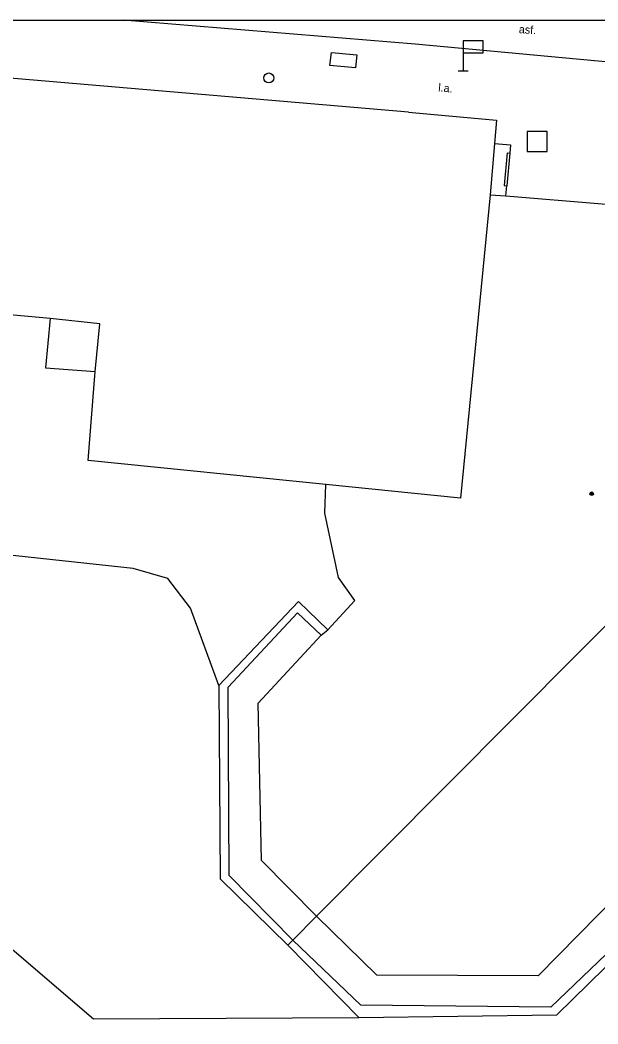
# Model space of a CAD drawing. Extents: x -600309 to -598967, y -1161267 to -1160292.
# Drawn here: x -599218.8 to -599190, y -1160342.5 to -1160292.3 of the extents above; entities that cross this region are included whole.
import ezdxf

# ---------------------------------------------------------------- set-up
doc = ezdxf.new("R2010")
doc.units = 0
for name, color, linetype in [('Level 10', 7, 'Continuous'), ('Level 11', 7, 'Continuous'), ('Level 26', 7, 'Continuous'), ('Level 31', 7, 'Continuous'), ('Level 34', 7, 'Continuous'), ('Level 39', 7, 'Continuous'), ('Level 40', 7, 'Continuous'), ('Level 5', 7, 'Continuous'), ('Level 6', 7, 'Continuous'), ('Vrstva 63', 7, 'Continuous')]:
    doc.layers.add(name, color=color, linetype=linetype)

msp = doc.modelspace()

# ---------------------------------------------------------------- linework, layer by layer
at = {"layer": 'Level 10'}
msp.add_line((-599199.11, -1160293.55), (-599213.6874, -1160292.3474), dxfattribs=at)
msp.add_lwpolyline([(-599187.1, -1160294.67), (-599199.11, -1160293.55)], dxfattribs=at)
at = {"layer": 'Level 11'}
for points in [[(-599217.34, -1160307.26), (-599217.57, -1160309.7199), (-599215.09, -1160309.9099)], [(-599208.92, -1160325.6), (-599210.33, -1160321.73), (-599211.46, -1160320.25), (-599213.2, -1160319.75), (-599238.05, -1160317.07), (-599239.93, -1160317.9699), (-599240.06, -1160320.11), (-599238.77, -1160322.06), (-599215.17, -1160342.24)], [(-599203.46, -1160322.81), (-599204.93, -1160321.39), (-599208.92, -1160325.6)], [(-599205.2199, -1160338.32), (-599208.39, -1160335.08), (-599208.44, -1160325.67), (-599204.99, -1160321.9699), (-599203.8, -1160323.08)], [(-599208.92, -1160325.6), (-599208.84, -1160335.25), (-599205.46, -1160338.56)], [(-599186.8, -1160336.37), (-599192.32, -1160341.67), (-599201.81, -1160341.56), (-599205.2199, -1160338.32)], [(-599201.9099, -1160342.18), (-599192.03, -1160342.05), (-599186.44, -1160336.58), (-599186.8, -1160336.37)], [(-599204.03, -1160337.11), (-599205.2199, -1160338.32)], [(-599205.2199, -1160338.32), (-599205.46, -1160338.56)], [(-599205.46, -1160338.56), (-599201.9099, -1160342.18)], [(-599215.17, -1160342.24), (-599201.9099, -1160342.18)]]:
    msp.add_lwpolyline(points, dxfattribs=at)
at = {"layer": 'Level 26'}
for points in [[(-599203.36, -1160294.61), (-599203.29, -1160293.96)], [(-599203.29, -1160293.96), (-599202.01, -1160294.09)], [(-599202.01, -1160294.09), (-599202.08, -1160294.74)], [(-599202.08, -1160294.74), (-599203.36, -1160294.61)]]:
    msp.add_lwpolyline(points, dxfattribs=at)
msp.add_lwpolyline([(-599193.5, -1160298.92), (-599192.5, -1160298.92), (-599192.5, -1160297.92), (-599193.5, -1160297.92)], close=True, dxfattribs=at)
at = {"layer": 'Level 31'}
msp.add_circle((-599206.42, -1160295.24), 0.25, dxfattribs=at)
at = {"layer": 'Level 34'}
for p, q in [((-599196.71, -1160293.98), (-599196.71, -1160294.88)), ((-599196.96, -1160294.88), (-599196.46, -1160294.88))]:
    msp.add_line(p, q, dxfattribs=at)
msp.add_lwpolyline([(-599196.71, -1160293.98), (-599195.71, -1160293.98), (-599195.71, -1160293.38), (-599196.71, -1160293.38)], close=True, dxfattribs=at)
at = {"layer": 'Level 39'}
for radius in [0.09, 0.0398]:
    msp.add_circle((-599190.28, -1160316.01), radius, dxfattribs=at)
at = {"layer": 'Level 5'}
for points in [[(-599199.44, -1160296.94), (-599220.34, -1160295.16)], [(-599199.44, -1160296.94), (-599195.04, -1160297.35)], [(-599195.04, -1160297.35), (-599195.14, -1160298.51)], [(-599195.14, -1160298.51), (-599195.36, -1160301.07)], [(-599195.14, -1160298.51), (-599194.34, -1160298.58)], [(-599194.34, -1160298.58), (-599194.38, -1160298.99)], [(-599194.38, -1160298.99), (-599194.53, -1160300.63)], [(-599194.51, -1160298.98), (-599194.38, -1160298.99)], [(-599194.66, -1160300.62), (-599194.53, -1160300.63)], [(-599194.58, -1160301.13), (-599194.53, -1160300.63)], [(-599195.36, -1160301.07), (-599196.84, -1160316.23)], [(-599195.36, -1160301.07), (-599194.58, -1160301.13)], [(-599194.58, -1160301.13), (-599189.75, -1160301.53), (-599189.54, -1160301.55), (-599188.37, -1160301.65)], [(-599217.34, -1160307.26), (-599248.3, -1160304.44)], [(-599214.86, -1160307.53), (-599217.34, -1160307.26)], [(-599215.09, -1160309.9099), (-599214.86, -1160307.53)], [(-599215.45, -1160314.35), (-599215.09, -1160309.9099)], [(-599177.83, -1160310.79), (-599204.03, -1160337.11)], [(-599203.56, -1160315.55), (-599215.45, -1160314.35)], [(-599203.62, -1160316.99), (-599203.56, -1160315.55)], [(-599196.84, -1160316.23), (-599203.56, -1160315.55)], [(-599202.94, -1160320.2), (-599203.62, -1160316.99)], [(-599202.11, -1160321.35), (-599202.94, -1160320.2)], [(-599203.46, -1160322.81), (-599202.11, -1160321.35)], [(-599203.8, -1160323.08), (-599203.46, -1160322.81)], [(-599206.94, -1160326.4699), (-599203.8, -1160323.08)], [(-599206.78, -1160334.33), (-599206.94, -1160326.4699)], [(-599204.03, -1160337.11), (-599206.78, -1160334.33)], [(-599187.96, -1160335.02), (-599192.96, -1160340.1)], [(-599201.02, -1160340.07), (-599204.03, -1160337.11)], [(-599192.96, -1160340.1), (-599201.02, -1160340.07)]]:
    msp.add_lwpolyline(points, dxfattribs=at)
at = {"layer": 'Level 6'}
msp.add_lwpolyline([(-599194.51, -1160298.98), (-599194.66, -1160300.62)], dxfattribs=at)
at = {"layer": 'Vrstva 63'}
msp.add_lwpolyline([(-600308.541, -1160292.3474), (-598967.1085, -1160292.3474), (-598967.1085, -1161267.0314), (-600308.541, -1161267.0314)], close=True, dxfattribs=at)

# ---------------------------------------------------------------- texts
at = {"layer": 'Level 40'}
for s, rotation, p in [('asf.', 356.51996, (-599193.93, -1160293)), ('l.a.', 355.1024, (-599197.96, -1160295.91))]:
    msp.add_text(s, height=0.4, rotation=rotation, dxfattribs=at).set_placement(p)

doc.saveas('drawing.dxf')
